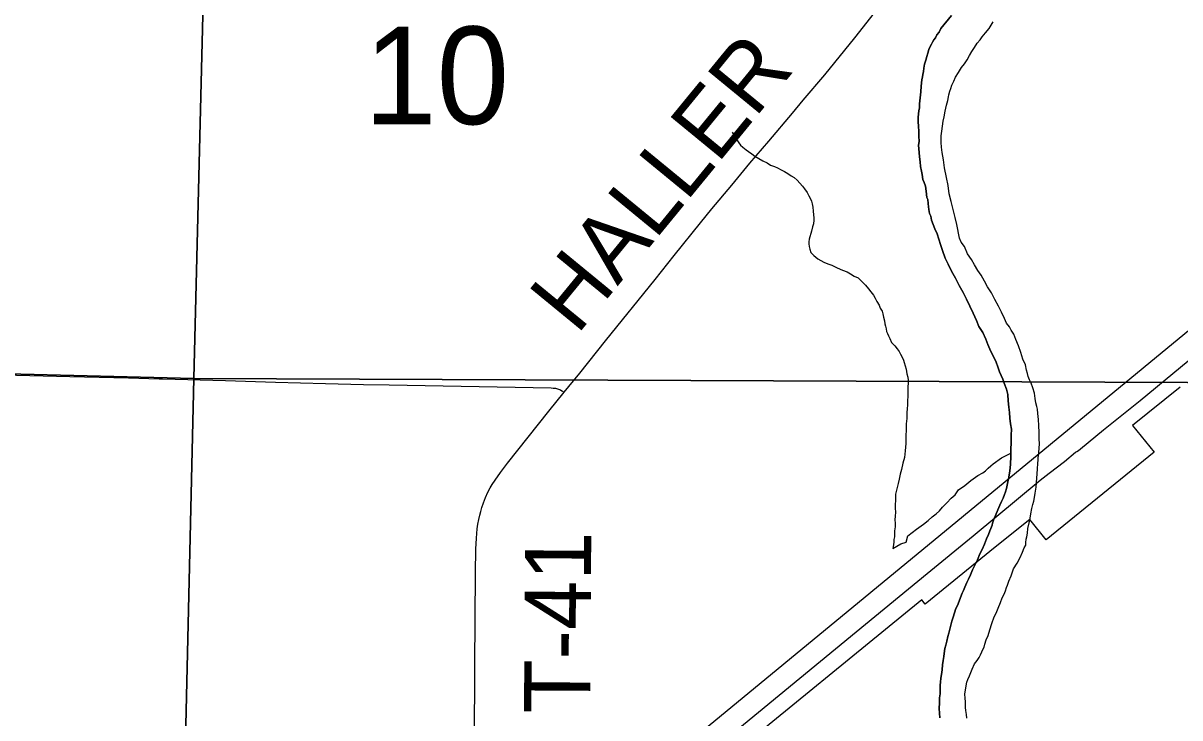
# Model space of a CAD drawing. Extents: x 2.4 to 73.1, y 4.5 to 25.6.
# Drawn here: x 34.9914 to 35.4879, y 22.9395 to 23.2374 of the extents above; entities that cross this region are included whole.
import ezdxf

# ---------------------------------------------------------------- set-up
doc = ezdxf.new("R2010")
doc.units = 0
for name, color, linetype in [('GM_X_Corporation', 7, 'Continuous'), ('GM_X_Major_River', 7, 'Continuous'), ('GM_X_Minor_River', 7, 'Continuous'), ('GM_X_Section', 7, 'Continuous'), ('GM_X_Section_Text', 7, 'Continuous'), ('GM_X_Township_Road', 7, 'Continuous'), ('GM_X_Township_Road_Text', 7, 'Continuous'), ('GM_X_US_Route', 7, 'Continuous')]:
    doc.layers.add(name, color=color, linetype=linetype)

msp = doc.modelspace()

# ---------------------------------------------------------------- linework, layer by layer
at = {"layer": 'GM_X_Corporation'}
msp.add_lwpolyline([(35.48794, 23.08129), (35.46761, 23.06484), (35.47684, 23.05343), (35.43043, 23.01589), (35.42346, 23.02451), (35.40864, 23.01266), (35.37859, 22.98822), (35.37709, 22.99005), (35.29059, 22.91944)], dxfattribs=at)
at = {"layer": 'GM_X_Major_River'}
for points in [[(35.38983, 23.24067), (35.38532, 23.23509), (35.38452, 23.23359), (35.38355, 23.23247), (35.38294, 23.23116), (35.38235, 23.23023), (35.38176, 23.22929), (35.38135, 23.22835), (35.38076, 23.22742), (35.38016, 23.2261), (35.37974, 23.2246), (35.37932, 23.22309), (35.3789, 23.22158), (35.37829, 23.21989), (35.37806, 23.21818), (35.37783, 23.21667), (35.3776, 23.21535), (35.37739, 23.2144), (35.37717, 23.21308), (35.37691, 23.21043), (35.37666, 23.20797), (35.3764, 23.20532), (35.37615, 23.20285), (35.37611, 23.20115), (35.37589, 23.19982), (35.37566, 23.1985), (35.37562, 23.19698), (35.37558, 23.19508), (35.37572, 23.19318), (35.37585, 23.1909), (35.3758, 23.189), (35.37593, 23.18672), (35.3757, 23.18502), (35.37585, 23.1835), (35.376, 23.18197), (35.37615, 23.18007), (35.37647, 23.17797), (35.37661, 23.17588), (35.37694, 23.17397), (35.37728, 23.17245), (35.37761, 23.17035), (35.37815, 23.16901), (35.37868, 23.16748), (35.37901, 23.16538), (35.37932, 23.16271), (35.37967, 23.16175), (35.37982, 23.16004), (35.37998, 23.15871), (35.38014, 23.15757), (35.38048, 23.15585), (35.38102, 23.1547), (35.38135, 23.15298), (35.38206, 23.15106), (35.38278, 23.14915), (35.38367, 23.14703), (35.38437, 23.14474), (35.38508, 23.14244), (35.38596, 23.13995), (35.38721, 23.13669), (35.38847, 23.134), (35.38992, 23.13112), (35.39155, 23.12804), (35.39318, 23.12496), (35.39481, 23.12188), (35.39626, 23.11899), (35.39771, 23.11611), (35.39915, 23.11304), (35.40059, 23.10996), (35.40166, 23.10728), (35.40331, 23.10477)], [(35.40331, 23.10477), (35.40166, 23.10728), (35.40059, 23.10996), (35.39915, 23.11304), (35.39771, 23.11611), (35.39626, 23.11899), (35.39481, 23.12188), (35.39318, 23.12496), (35.39155, 23.12804), (35.38992, 23.13112), (35.38847, 23.134), (35.38721, 23.13669), (35.38596, 23.13995), (35.38508, 23.14244), (35.38437, 23.14474), (35.38367, 23.14703), (35.38278, 23.14915), (35.38206, 23.15106), (35.38135, 23.15298), (35.38102, 23.1547), (35.38048, 23.15585), (35.38014, 23.15757), (35.37998, 23.15871), (35.37982, 23.16004), (35.37967, 23.16175), (35.37932, 23.16271), (35.37901, 23.16538), (35.37868, 23.16748), (35.37815, 23.16901), (35.37761, 23.17035), (35.37728, 23.17245), (35.37694, 23.17397), (35.37661, 23.17588), (35.37647, 23.17797), (35.37615, 23.18007), (35.376, 23.18197), (35.37585, 23.1835), (35.3757, 23.18502), (35.37593, 23.18672), (35.3758, 23.189), (35.37585, 23.1909), (35.37572, 23.19318), (35.37558, 23.19508), (35.37562, 23.19698), (35.37566, 23.1985), (35.37589, 23.19982), (35.37611, 23.20115), (35.37615, 23.20285), (35.3764, 23.20532), (35.37666, 23.20797), (35.37691, 23.21043), (35.37717, 23.21308), (35.37739, 23.2144), (35.3776, 23.21535), (35.37783, 23.21667), (35.37806, 23.21818), (35.37829, 23.21989), (35.3789, 23.22158), (35.37932, 23.22309), (35.37974, 23.2246), (35.38016, 23.2261), (35.38076, 23.22742), (35.38135, 23.22835), (35.38176, 23.22929), (35.38235, 23.23023), (35.38294, 23.23116), (35.38355, 23.23247), (35.38452, 23.23359), (35.38532, 23.23509), (35.38983, 23.24067)], [(35.41659, 23.10405), (35.41549, 23.10579), (35.41476, 23.10713), (35.41348, 23.10869), (35.41258, 23.1108), (35.41132, 23.11349), (35.41005, 23.11599), (35.40841, 23.11888), (35.40697, 23.12176), (35.40532, 23.12427), (35.40405, 23.12677), (35.4026, 23.12928), (35.40113, 23.1314), (35.39967, 23.13372), (35.3984, 23.13603), (35.39675, 23.13854), (35.3955, 23.14161), (35.39403, 23.14354), (35.39331, 23.14527), (35.39213, 23.151), (35.39145, 23.15405), (35.39058, 23.15749), (35.38972, 23.16093), (35.38885, 23.16418), (35.38837, 23.1678), (35.3877, 23.17124), (35.38685, 23.17543), (35.38637, 23.17886), (35.38588, 23.18191), (35.38556, 23.1842), (35.38542, 23.18629), (35.38546, 23.18781), (35.38549, 23.18914), (35.38573, 23.19103), (35.38598, 23.1933), (35.38622, 23.19538), (35.38665, 23.19727), (35.38709, 23.19973), (35.38772, 23.20218), (35.38834, 23.20425), (35.38857, 23.20577), (35.38878, 23.20671), (35.3892, 23.20822), (35.38961, 23.20935), (35.39003, 23.21086), (35.39083, 23.21254), (35.39163, 23.21423), (35.39282, 23.21629), (35.39421, 23.21834), (35.39539, 23.22002), (35.39657, 23.2217), (35.39757, 23.22357), (35.39856, 23.22526), (35.39974, 23.22694), (35.40093, 23.22881), (35.4021, 23.23029), (35.40309, 23.2316), (35.40446, 23.23327), (35.40602, 23.23513), (35.4078, 23.23793)], [(35.41659, 23.10405), (35.41549, 23.10579), (35.41476, 23.10713), (35.41348, 23.10869), (35.41258, 23.1108), (35.41132, 23.11349), (35.41005, 23.11599), (35.40841, 23.11888), (35.40697, 23.12176), (35.40532, 23.12427), (35.40405, 23.12677), (35.4026, 23.12928), (35.40113, 23.1314), (35.39967, 23.13372), (35.3984, 23.13603), (35.39675, 23.13854), (35.3955, 23.14161), (35.39403, 23.14354), (35.39331, 23.14527), (35.39213, 23.151), (35.39145, 23.15405), (35.39058, 23.15749), (35.38972, 23.16093), (35.38885, 23.16418), (35.38837, 23.1678), (35.3877, 23.17124), (35.38685, 23.17543), (35.38637, 23.17886), (35.38588, 23.18191), (35.38556, 23.1842), (35.38542, 23.18629), (35.38546, 23.18781), (35.38549, 23.18914), (35.38573, 23.19103), (35.38598, 23.1933), (35.38622, 23.19538), (35.38665, 23.19727), (35.38709, 23.19973), (35.38772, 23.20218), (35.38834, 23.20425), (35.38857, 23.20577), (35.38878, 23.20671), (35.3892, 23.20822), (35.38961, 23.20935), (35.39003, 23.21086), (35.39083, 23.21254), (35.39163, 23.21423), (35.39282, 23.21629), (35.39421, 23.21834), (35.39539, 23.22002), (35.39657, 23.2217), (35.39757, 23.22357), (35.39856, 23.22526), (35.39974, 23.22694), (35.40093, 23.22881), (35.4021, 23.23029), (35.40309, 23.2316), (35.40446, 23.23327), (35.40602, 23.23513), (35.4078, 23.23793)], [(35.40331, 23.10477), (35.40457, 23.10189), (35.40546, 23.09959), (35.40636, 23.09766), (35.40907, 23.09209), (35.40978, 23.08998), (35.41048, 23.08788), (35.4112, 23.08634), (35.41192, 23.0848), (35.41245, 23.08308), (35.41352, 23.08039), (35.41403, 23.0781), (35.41416, 23.07544), (35.41447, 23.07277), (35.41479, 23.07049), (35.41492, 23.06802), (35.41524, 23.06554), (35.41556, 23.06325), (35.4155, 23.06079), (35.41542, 23.05756), (35.41534, 23.05452), (35.41527, 23.05168), (35.41518, 23.04807), (35.41492, 23.04542), (35.41448, 23.04277), (35.41384, 23.03994), (35.4134, 23.03786), (35.41299, 23.03636), (35.41258, 23.03523), (35.41197, 23.03372), (35.41136, 23.03222), (35.41057, 23.03072), (35.40975, 23.02865), (35.40874, 23.02621), (35.40794, 23.02433), (35.40752, 23.02301), (35.40731, 23.02207), (35.40671, 23.02075), (35.4063, 23.01963), (35.40569, 23.01812), (35.40488, 23.01624), (35.40407, 23.01399), (35.40306, 23.01173), (35.40206, 23.00986), (35.40105, 23.00723), (35.39985, 23.00498), (35.39885, 23.00291), (35.39804, 23.00085), (35.39723, 22.99897), (35.39644, 22.99747), (35.39563, 22.99559), (35.39502, 22.99409), (35.39442, 22.99296), (35.39239, 22.9877), (35.39179, 22.98638), (35.39117, 22.9845), (35.39055, 22.98262), (35.38994, 22.98092), (35.38952, 22.97923), (35.3891, 22.97753), (35.38867, 22.97583), (35.38826, 22.97432), (35.38783, 22.97243), (35.38741, 22.97073), (35.38699, 22.96922), (35.38675, 22.96714), (35.38652, 22.96582), (35.38629, 22.96412), (35.38605, 22.96222), (35.38581, 22.96014), (35.38557, 22.95806), (35.38534, 22.95654), (35.38511, 22.95484), (35.38507, 22.95351), (35.38505, 22.95256), (35.38502, 22.95143), (35.38498, 22.94972), (35.38475, 22.94802), (35.38469, 22.94593), (35.38463, 22.94346), (35.38477, 22.94156), (35.38491, 22.93947)], [(35.38491, 22.93947), (35.38477, 22.94156), (35.38463, 22.94346), (35.38469, 22.94593), (35.38475, 22.94802), (35.38498, 22.94972), (35.38502, 22.95143), (35.38505, 22.95256), (35.38507, 22.95351), (35.38511, 22.95484), (35.38534, 22.95654), (35.38557, 22.95806), (35.38581, 22.96014), (35.38605, 22.96222), (35.38629, 22.96412), (35.38652, 22.96582), (35.38675, 22.96714), (35.38699, 22.96922), (35.38741, 22.97073), (35.38783, 22.97243), (35.38826, 22.97432), (35.38867, 22.97583), (35.3891, 22.97753), (35.38952, 22.97923), (35.38994, 22.98092), (35.39055, 22.98262), (35.39117, 22.9845), (35.39179, 22.98638), (35.39239, 22.9877), (35.39442, 22.99296), (35.39502, 22.99409), (35.39563, 22.99559), (35.39644, 22.99747), (35.39723, 22.99897), (35.39804, 23.00085), (35.39885, 23.00291), (35.39985, 23.00498), (35.40105, 23.00723), (35.40206, 23.00986), (35.40306, 23.01173), (35.40407, 23.01399), (35.40488, 23.01624), (35.40569, 23.01812), (35.4063, 23.01963), (35.40671, 23.02075), (35.40731, 23.02207), (35.40752, 23.02301), (35.40794, 23.02433), (35.40874, 23.02621), (35.40975, 23.02865), (35.41057, 23.03072), (35.41136, 23.03222), (35.41197, 23.03372), (35.41258, 23.03523), (35.41299, 23.03636), (35.4134, 23.03786), (35.41384, 23.03994), (35.41448, 23.04277), (35.41492, 23.04542), (35.41518, 23.04807), (35.41527, 23.05168), (35.41534, 23.05452), (35.41542, 23.05756), (35.4155, 23.06079), (35.41556, 23.06325), (35.41524, 23.06554), (35.41492, 23.06802), (35.41479, 23.07049), (35.41447, 23.07277), (35.41416, 23.07544), (35.41403, 23.0781), (35.41352, 23.08039), (35.41245, 23.08308), (35.41192, 23.0848), (35.4112, 23.08634), (35.41048, 23.08788), (35.40978, 23.08998), (35.40907, 23.09209), (35.40636, 23.09766), (35.40546, 23.09959), (35.40457, 23.10189), (35.40331, 23.10477)], [(35.3965, 22.93936), (35.39634, 22.94088), (35.39601, 22.9426), (35.39585, 22.94394), (35.39588, 22.94507), (35.39591, 22.9464), (35.39576, 22.94793), (35.39561, 22.94964), (35.39585, 22.95153), (35.3965, 22.95474), (35.39691, 22.95587), (35.39752, 22.95757), (35.39812, 22.95888), (35.39873, 22.96038), (35.39974, 22.96264), (35.40092, 22.96413), (35.40171, 22.96543), (35.40231, 22.96656), (35.40291, 22.96787), (35.40331, 22.96881), (35.40391, 22.96975), (35.40413, 22.97107), (35.40475, 22.97295), (35.40555, 22.97483), (35.40637, 22.97728), (35.4072, 22.97992), (35.40822, 22.98274), (35.40902, 22.98443), (35.40983, 22.9865), (35.41085, 22.98894), (35.41166, 22.99101), (35.41245, 22.99251), (35.41306, 22.99401), (35.41348, 22.99533), (35.41388, 22.99646), (35.4145, 22.99815), (35.4155, 23.0004), (35.41653, 23.00342), (35.41811, 23.00584), (35.41931, 23.00828), (35.42032, 23.01054), (35.42112, 23.01241), (35.42172, 23.01354), (35.42175, 23.01468), (35.42198, 23.01619), (35.42219, 23.01713), (35.42242, 23.01865), (35.42266, 23.02073), (35.42351, 23.02432), (35.42396, 23.02696), (35.42439, 23.02923), (35.42482, 23.03093), (35.42523, 23.03244), (35.42546, 23.03395), (35.4257, 23.03584), (35.42615, 23.03849), (35.42671, 23.04607), (35.42697, 23.04872), (35.427, 23.05005), (35.42703, 23.051), (35.42724, 23.05194), (35.42728, 23.05327), (35.42751, 23.05517), (35.42756, 23.05706), (35.42742, 23.05916), (35.42749, 23.06181), (35.42738, 23.06485), (35.42725, 23.06751), (35.42694, 23.06999), (35.4268, 23.07189), (35.42644, 23.07304), (35.4261, 23.07457), (35.42577, 23.07648), (35.42545, 23.07876), (35.42475, 23.08106), (35.42403, 23.08298), (35.42331, 23.08451), (35.42278, 23.08586), (35.42243, 23.08719), (35.42208, 23.08853), (35.42157, 23.09082), (35.4205, 23.09332), (35.41962, 23.09619), (35.41855, 23.09906), (35.41748, 23.10175), (35.41659, 23.10405)], [(35.3965, 22.93936), (35.39634, 22.94088), (35.39601, 22.9426), (35.39585, 22.94394), (35.39588, 22.94507), (35.39591, 22.9464), (35.39576, 22.94793), (35.39561, 22.94964), (35.39585, 22.95153), (35.3965, 22.95474), (35.39691, 22.95587), (35.39752, 22.95757), (35.39812, 22.95888), (35.39873, 22.96038), (35.39974, 22.96264), (35.40092, 22.96413), (35.40171, 22.96543), (35.40231, 22.96656), (35.40291, 22.96787), (35.40331, 22.96881), (35.40391, 22.96975), (35.40413, 22.97107), (35.40475, 22.97295), (35.40555, 22.97483), (35.40637, 22.97728), (35.4072, 22.97992), (35.40822, 22.98274), (35.40902, 22.98443), (35.40983, 22.9865), (35.41085, 22.98894), (35.41166, 22.99101), (35.41245, 22.99251), (35.41306, 22.99401), (35.41348, 22.99533), (35.41388, 22.99646), (35.4145, 22.99815), (35.4155, 23.0004), (35.41653, 23.00342), (35.41811, 23.00584), (35.41931, 23.00828), (35.42032, 23.01054), (35.42112, 23.01241), (35.42172, 23.01354), (35.42175, 23.01468), (35.42198, 23.01619), (35.42219, 23.01713), (35.42242, 23.01865), (35.42266, 23.02073), (35.42351, 23.02432), (35.42396, 23.02696), (35.42439, 23.02923), (35.42482, 23.03093), (35.42523, 23.03244), (35.42546, 23.03395), (35.4257, 23.03584), (35.42615, 23.03849), (35.42671, 23.04607), (35.42697, 23.04872), (35.427, 23.05005), (35.42703, 23.051), (35.42724, 23.05194), (35.42728, 23.05327), (35.42751, 23.05517), (35.42756, 23.05706), (35.42742, 23.05916), (35.42749, 23.06181), (35.42738, 23.06485), (35.42725, 23.06751), (35.42694, 23.06999), (35.4268, 23.07189), (35.42644, 23.07304), (35.4261, 23.07457), (35.42577, 23.07648), (35.42545, 23.07876), (35.42475, 23.08106), (35.42403, 23.08298), (35.42331, 23.08451), (35.42278, 23.08586), (35.42243, 23.08719), (35.42208, 23.08853), (35.42157, 23.09082), (35.4205, 23.09332), (35.41962, 23.09619), (35.41855, 23.09906), (35.41748, 23.10175), (35.41659, 23.10405)]]:
    msp.add_lwpolyline(points, dxfattribs=at)
at = {"layer": 'GM_X_Minor_River'}
for points in [[(35.29569, 23.19065), (35.29733, 23.18795), (35.29623, 23.18931), (35.29733, 23.18795), (35.29861, 23.18602), (35.29935, 23.18505), (35.30028, 23.18427), (35.30177, 23.18309), (35.3027, 23.18231), (35.30419, 23.18132), (35.3055, 23.18034), (35.30718, 23.17935), (35.30887, 23.17836), (35.31075, 23.17755), (35.31224, 23.17656), (35.31394, 23.17595), (35.31525, 23.17535), (35.31675, 23.17455), (35.31825, 23.17375), (35.31956, 23.17296), (35.32105, 23.17197), (35.32236, 23.17118), (35.32366, 23.17001), (35.32477, 23.16884), (35.32588, 23.16748), (35.3268, 23.16632), (35.3279, 23.16478), (35.32862, 23.16343), (35.32935, 23.16208), (35.32971, 23.16112), (35.33006, 23.15997), (35.3304, 23.15845), (35.33055, 23.15673), (35.3307, 23.15521), (35.33085, 23.15388), (35.33083, 23.15293), (35.3306, 23.15142), (35.33019, 23.1501), (35.32976, 23.14821), (35.32873, 23.14482), (35.3287, 23.14368), (35.32867, 23.14273), (35.32883, 23.14159), (35.329, 23.14044), (35.32953, 23.1391), (35.33083, 23.13774), (35.3325, 23.13637), (35.33381, 23.13558), (35.33513, 23.13497), (35.33681, 23.13417), (35.33851, 23.13356), (35.34076, 23.13255), (35.34302, 23.13155), (35.34508, 23.13073), (35.34658, 23.12994), (35.34808, 23.12895), (35.34977, 23.12815), (35.3507, 23.12736), (35.35181, 23.1262), (35.35292, 23.12503), (35.35421, 23.12348), (35.35531, 23.12212), (35.35642, 23.12076), (35.35715, 23.11942), (35.35787, 23.11807), (35.35878, 23.11653), (35.35932, 23.11518), (35.36004, 23.11384), (35.36039, 23.11269), (35.36074, 23.11135), (35.36108, 23.10982), (35.36124, 23.10849), (35.36159, 23.10753), (35.36176, 23.10639), (35.36192, 23.10524), (35.36246, 23.10428), (35.36282, 23.10332), (35.36336, 23.10217), (35.36408, 23.10044), (35.36556, 23.09908), (35.36648, 23.09772), (35.3674, 23.09656), (35.36794, 23.09541), (35.36848, 23.09445), (35.3692, 23.09291), (35.36956, 23.09195), (35.37044, 23.08908), (35.37076, 23.08698), (35.37111, 23.08565), (35.37127, 23.08431), (35.37123, 23.08298), (35.37119, 23.08147), (35.37115, 23.07957), (35.3711, 23.07748), (35.37104, 23.07539), (35.371, 23.07369), (35.37077, 23.07198), (35.37073, 23.07046), (35.37066, 23.06781), (35.37042, 23.06554), (35.37035, 23.06307)], [(35.37035, 23.06307), (35.37029, 23.06041), (35.37021, 23.05719), (35.36993, 23.05397), (35.36967, 23.05112), (35.36904, 23.04867), (35.36841, 23.04603), (35.36778, 23.04396), (35.36735, 23.04188), (35.36692, 23.03999), (35.36628, 23.03716), (35.36586, 23.03546), (35.36582, 23.03394), (35.36579, 23.03261), (35.36575, 23.0311), (35.36571, 23.02939), (35.36585, 23.02768), (35.36562, 23.02597), (35.36558, 23.02445), (35.36574, 23.02293), (35.3657, 23.02141), (35.36546, 23.01971), (35.36543, 23.01838), (35.3654, 23.01705), (35.36518, 23.01592), (35.36516, 23.01497), (35.36493, 23.01365), (35.3647, 23.01213), (35.36817, 23.01413), (35.37047, 23.01484), (35.37111, 23.01748), (35.37479, 23.02042), (35.37788, 23.02262), (35.37982, 23.02409), (35.38157, 23.02576), (35.38331, 23.02704), (35.38467, 23.02834), (35.38604, 23.02982), (35.3878, 23.03168), (35.38975, 23.03372), (35.39149, 23.03519), (35.39288, 23.03724), (35.39558, 23.03907), (35.3981, 23.04129), (35.4012, 23.04349), (35.40332, 23.04458), (35.40448, 23.04549), (35.40565, 23.04661), (35.40681, 23.04753), (35.40778, 23.04845), (35.40875, 23.04918), (35.4103, 23.05029), (35.41126, 23.05102), (35.4153, 23.05294)]]:
    msp.add_lwpolyline(points, dxfattribs=at)
at = {"layer": 'GM_X_Section'}
for points in [[(34.57374, 23.59967), (35.07727, 23.59263), (35.06465, 23.08503), (34.56162, 23.09756)], [(35.07727, 23.59263), (35.57563, 23.58341), (35.56221, 23.08304), (35.06465, 23.08503)], [(34.56162, 23.09756), (35.06465, 23.08503), (35.0531, 22.5831), (34.54832, 22.60211)], [(35.06465, 23.08503), (35.56221, 23.08304), (35.55168, 22.57541), (35.0531, 22.5831)]]:
    msp.add_lwpolyline(points, close=True, dxfattribs=at)
at = {"layer": 'GM_X_Township_Road'}
for points in [[(35.22364, 23.07915), (35.23031, 23.08736), (35.24143, 23.10112), (35.26269, 23.12751), (35.27082, 23.13772), (35.28212, 23.15176), (35.28704, 23.15777), (35.29561, 23.168), (35.30334, 23.17732), (35.31142, 23.18676), (35.32166, 23.19885), (35.32626, 23.20432), (35.33544, 23.21527), (35.34843, 23.23116), (35.35846, 23.24385)], [(34.56323, 23.0966), (34.57086, 23.09646), (34.58951, 23.09625), (34.61841, 23.09553), (34.6532, 23.09452), (34.69484, 23.09364), (34.72404, 23.09295), (34.75511, 23.09219), (34.79208, 23.09114), (34.80699, 23.0908), (34.84832, 23.08967), (34.91295, 23.08818), (34.96298, 23.08697), (34.98287, 23.08664), (35.01145, 23.08586), (35.03662, 23.08527), (35.04977, 23.08494)], [(35.04977, 23.08494), (35.05123, 23.08491), (35.07826, 23.0842), (35.09969, 23.08351), (35.12113, 23.08293)], [(35.12113, 23.08293), (35.13758, 23.08249), (35.14846, 23.08224), (35.21805, 23.08099), (35.21891, 23.08093), (35.21988, 23.08082), (35.22079, 23.08062), (35.22205, 23.0801), (35.22264, 23.07978), (35.22364, 23.07915)], [(35.18506, 22.91682), (35.18518, 22.92862), (35.18525, 22.96188), (35.18557, 23.00166), (35.18574, 23.0119), (35.186, 23.01653), (35.18634, 23.02056), (35.18663, 23.02257), (35.187, 23.02459), (35.18741, 23.0264), (35.18782, 23.02794), (35.18831, 23.02975), (35.18901, 23.03177), (35.18987, 23.03394), (35.19094, 23.03623), (35.19184, 23.03808), (35.19274, 23.03952), (35.194, 23.04138), (35.19625, 23.0447), (35.19924, 23.04865), (35.20812, 23.05985), (35.21703, 23.07102), (35.22364, 23.07915)]]:
    msp.add_lwpolyline(points, dxfattribs=at)
at = {"layer": 'GM_X_US_Route'}
for points in [[(34.81663, 22.55029), (34.90355, 22.62153), (35.24084, 22.89915), (35.5095, 23.12036), (35.5238, 23.13253), (35.5774, 23.1756), (35.60469, 23.19763), (35.62771, 23.21687), (35.64366, 23.23002), (35.65369, 23.23758), (35.67851, 23.2583), (35.69314, 23.27046)], [(35.18627, 22.84306), (35.18936, 22.84559), (35.21537, 22.86682), (35.23618, 22.8841), (35.24929, 22.89511), (35.29177, 22.92935), (35.34888, 22.9764), (35.37939, 23.00146), (35.39912, 23.0176), (35.42788, 23.04137), (35.43184, 23.04444), (35.4383, 23.04946), (35.44305, 23.05341), (35.44372, 23.05376), (35.44432, 23.05416), (35.44517, 23.05486), (35.45509, 23.06298), (35.47086, 23.07561), (35.49893, 23.09874), (35.52765, 23.12253), (35.53302, 23.12692)]]:
    msp.add_lwpolyline(points, dxfattribs=at)

# ---------------------------------------------------------------- texts
at = {"layer": 'GM_X_Section_Text'}
msp.add_text('10', height=0.041856, rotation=0, dxfattribs=at).set_placement((35.13777, 23.19409))
at = {"layer": 'GM_X_Township_Road_Text'}
for s, rotation, p in [('HALLER', 50.6374, (35.22909, 23.10327)), ('T-41', 89.6465, (35.23479, 22.94124))]:
    msp.add_text(s, height=0.028409, rotation=rotation, dxfattribs=at).set_placement(p)

doc.saveas('drawing.dxf')
